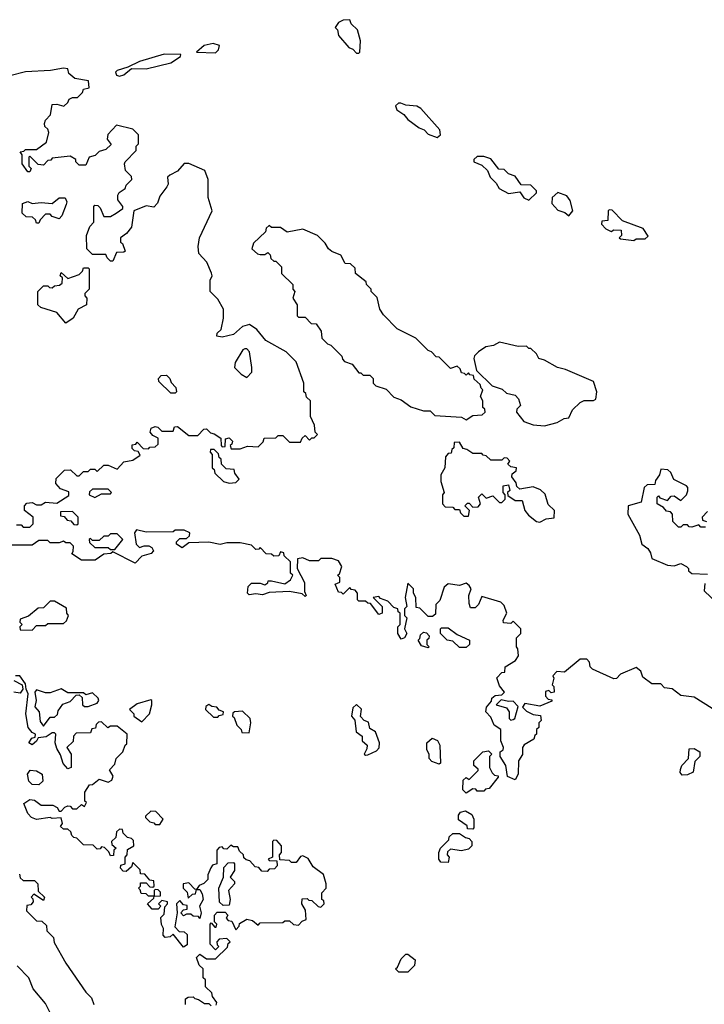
# Model space of a CAD drawing. Extents: x 2769579 to 2883812, y 684207 to 828660.
# Tile 441 of 505: x 2810299 to 2813360, y 815996 to 820400. Entities that reach past the tile are written whole.
import ezdxf

# ---------------------------------------------------------------- set-up
doc = ezdxf.new("R2010")
doc.units = 0

msp = doc.modelspace()

# ---------------------------------------------------------------- linework, layer by layer
at = {"layer": '0CON02XD'}
for points in [[(2811815, 820250), (2811820, 820255), (2811822.5, 820305), (2811810, 820355), (2811781.7, 820381.7), (2811775, 820400), (2811745, 820397.5), (2811725, 820387.5), (2811710, 820365), (2811720, 820355), (2811725, 820330), (2811770, 820275), (2811788.3, 820268.3), (2811805, 820250), (2811815, 820250)], [(2811175, 820252.5), (2811187.5, 820265), (2811192.5, 820285), (2811163.9, 820293.9), (2811123.3, 820285), (2811090, 820255), (2811175, 820252.5)], [(2810745, 820147.5), (2810765, 820153.3), (2810798.3, 820181.7), (2810865, 820180), (2810975, 820207.5), (2811017.5, 820235), (2811020, 820245), (2810944.5, 820245.5), (2810835, 820213.3), (2810782.5, 820187.5), (2810735, 820172.5), (2810727.5, 820165), (2810731.7, 820151.7), (2810745, 820147.5)], [(2810285, 818140), (2810305, 818140), (2810315, 818130), (2810345, 818130), (2810360, 818145), (2810360, 818175), (2810320, 818205), (2810320, 818225), (2810331.7, 818238.3), (2810355, 818240), (2810375, 818230), (2810395, 818230), (2810415, 818242.5), (2810465, 818237.5), (2810518.3, 818271.7), (2810518.3, 818288.3), (2810481.7, 818301.7), (2810460, 818325), (2810461.7, 818348.3), (2810500, 818385), (2810527, 818387), (2810555, 818360), (2810565, 818360), (2810585, 818380), (2810605, 818380), (2810615, 818390), (2810635, 818390), (2810645, 818380), (2810675, 818407.5), (2810695, 818407.5), (2810735, 818390), (2810765, 818422.5), (2810805, 818430), (2810838.3, 818451.7), (2810828.3, 818468.3), (2810811.7, 818471.7), (2810801.7, 818481.7), (2810801.7, 818498.3), (2810818.3, 818501.7), (2810825, 818510), (2810851.7, 818481.7), (2810875, 818480), (2810881.7, 818488.3), (2810905, 818490), (2810918.3, 818501.7), (2810918.3, 818528.3), (2810895, 818540), (2810882.5, 818555), (2810887, 818573), (2810905, 818580), (2810917, 818577), (2810935, 818560), (2810985, 818560), (2810991.7, 818578.3), (2811005, 818580), (2811055, 818540), (2811095, 818540), (2811121.7, 818568.3), (2811135, 818570), (2811151.7, 818551.7), (2811168.3, 818548.3), (2811198.3, 818528.3), (2811200, 818495), (2811205, 818490), (2811218.3, 818491.7), (2811220, 818525), (2811235, 818530), (2811250, 818515), (2811248.3, 818501.7), (2811240, 818495), (2811245, 818480), (2811285, 818480), (2811317, 818493), (2811365, 818490), (2811388.3, 818511.7), (2811391.7, 818528.3), (2811445, 818530), (2811455, 818540), (2811475, 818540), (2811505, 818510), (2811555, 818510), (2811561.7, 818528.3), (2811575, 818540), (2811595, 818520), (2811605, 818530), (2811615, 818530), (2811630, 818545), (2811620, 818555), (2811617, 818587), (2811600, 818625), (2811600, 818695), (2811581.7, 818711.7), (2811578.3, 818728.3), (2811570, 818735), (2811570, 818775), (2811535, 818870), (2811490, 818915), (2811400, 818965), (2811360, 819015), (2811327, 819037), (2811295, 819027.5), (2811255, 818992.5), (2811205, 818980), (2811180, 818985), (2811181.7, 818998.3), (2811200, 819015), (2811210, 819065), (2811210, 819105), (2811185, 819150), (2811150, 819185), (2811150, 819235), (2811160, 819255), (2811157, 819267), (2811136.1, 819316.1), (2811100, 819355), (2811097.5, 819385), (2811102.5, 819425), (2811160, 819545), (2811142.5, 819605), (2811142.5, 819685), (2811127.5, 819725), (2811055, 819757.5), (2811035, 819757.5), (2811005, 819722.5), (2810970, 819705), (2810960, 819695), (2810962.5, 819665), (2810957, 819653), (2810925, 819610), (2810915, 819580), (2810898.3, 819561.7), (2810865, 819567.5), (2810810, 819545), (2810798.3, 819471.7), (2810776.4, 819443.6), (2810750, 819425), (2810750, 819405), (2810758.3, 819398.3), (2810770, 819365), (2810765, 819360), (2810731.7, 819358.3), (2810715, 819320), (2810705, 819320), (2810690, 819335), (2810685, 819350), (2810625, 819350), (2810600, 819375), (2810597.5, 819435), (2810612.5, 819475), (2810630, 819495), (2810630, 819565), (2810635, 819570), (2810648.3, 819568.3), (2810658.3, 819558.3), (2810675, 819520), (2810705, 819520), (2810730, 819535), (2810760, 819555), (2810760, 819565), (2810737.5, 819595), (2810737.5, 819615), (2810743.6, 819626.4), (2810770, 819645), (2810775, 819660), (2810800, 819685), (2810798.3, 819698.3), (2810772.5, 819725), (2810767.5, 819755), (2810770, 819765), (2810820, 819815), (2810820, 819835), (2810830, 819845), (2810830, 819885), (2810805, 819910), (2810731.7, 819928.3), (2810693, 819887), (2810690, 819865), (2810708.3, 819841.7), (2810685, 819820), (2810655, 819810), (2810637, 819793), (2810610, 819785), (2810595, 819750), (2810565, 819750), (2810550, 819765), (2810550, 819775), (2810525, 819790), (2810445, 819780), (2810438.3, 819771.7), (2810425, 819770), (2810405, 819750), (2810381.7, 819751.7), (2810345, 819790), (2810340, 819785), (2810340, 819745), (2810350, 819735), (2810345, 819720), (2810335, 819720), (2810310, 819755), (2810310, 819795), (2810301.7, 819808.3), (2810318.3, 819811.7), (2810325, 819820), (2810375, 819820), (2810418.3, 819851.7), (2810430, 819895), (2810425, 819910), (2810411.7, 819921.7), (2810410, 819935), (2810415, 819950), (2810437.5, 819975), (2810445, 820020), (2810465, 820022.5), (2810497, 820013), (2810515, 820030), (2810520, 820045), (2810535, 820052.5), (2810558.3, 820051.7), (2810580, 820075), (2810585, 820090), (2810610, 820095), (2810606.1, 820126.1), (2810545, 820136.7), (2810519.3, 820159.3), (2810515, 820180), (2810495, 820183.3), (2810437.3, 820172.7), (2810325, 820166.4), (2810255, 820148.8)], [(2812165, 819872.5), (2812180, 819885), (2812177, 819907), (2812093, 820003), (2812075, 820012.5), (2812025, 820017.5), (2812003, 820027), (2811993, 820027), (2811980, 820015), (2811985, 819997.5), (2812016.4, 819976.4), (2812035, 819953.3), (2812085, 819916.7), (2812107.5, 819907.5), (2812125, 819887.5), (2812165, 819872.5)], [(2812575, 819592.5), (2812610, 819625), (2812610, 819635), (2812585, 819660), (2812541.7, 819661.7), (2812515, 819700), (2812485, 819710), (2812465, 819730), (2812441.7, 819731.7), (2812405, 819777.5), (2812375, 819787.5), (2812345, 819787.5), (2812330, 819775), (2812330, 819765), (2812365, 819750), (2812390, 819725), (2812402.5, 819695), (2812429.3, 819669.3), (2812442.5, 819645), (2812485, 819622.5), (2812535, 819630), (2812553.6, 819603.6), (2812575, 819592.5)], [(2812755, 819522.5), (2812772.5, 819545), (2812760.7, 819590.7), (2812745, 819612.5), (2812705, 819627.5), (2812680, 819605), (2812678.3, 819578.3), (2812705, 819547.5), (2812737, 819537), (2812755, 819522.5)], [(2810385, 819490), (2810375, 819490), (2810370, 819505), (2810357, 819517), (2810328.3, 819518.3), (2810310, 819535), (2810311.7, 819578.3), (2810335, 819587.5), (2810355, 819577.5), (2810395, 819582.5), (2810445, 819577.5), (2810475, 819603.3), (2810503, 819603), (2810510, 819585), (2810507, 819573), (2810487, 819523), (2810475, 819510), (2810445, 819520), (2810435, 819530), (2810415, 819530), (2810390, 819505), (2810385, 819490)], [(2813045, 819412.5), (2813055, 819420), (2813095, 819420), (2813108.3, 819431.7), (2813086.4, 819466.4), (2812995, 819500), (2812948.3, 819548.3), (2812935, 819550), (2812930, 819545), (2812928.3, 819501.7), (2812901.7, 819498.3), (2812900, 819485), (2812920, 819465), (2812943, 819453), (2812955, 819460), (2812988.3, 819458.3), (2812990, 819435), (2812980, 819425), (2812985, 819420), (2813045, 819412.5)], [(2812295, 818610), (2812325, 818630), (2812367, 818633), (2812380, 818645), (2812378.3, 818658.3), (2812370, 818665), (2812370, 818695), (2812360, 818715), (2812370, 818745), (2812361.7, 818751.7), (2812358.3, 818768.3), (2812331.7, 818791.7), (2812328.3, 818808.3), (2812311.7, 818811.7), (2812305, 818820), (2812295, 818810), (2812288.3, 818818.3), (2812275, 818820), (2812268.3, 818838.3), (2812255, 818850), (2812225, 818840), (2812175, 818890), (2812161.7, 818891.7), (2812140, 818915), (2812125, 818920), (2812070, 818975), (2811987, 819017), (2811925, 819080), (2811910, 819105), (2811897, 819157), (2811870, 819185), (2811870, 819195), (2811850, 819215), (2811848.3, 819228.3), (2811800, 819265), (2811798.3, 819288.3), (2811778.3, 819308.3), (2811755, 819310), (2811735, 819347.5), (2811695, 819362.5), (2811680, 819375), (2811665, 819400), (2811630, 819435), (2811565, 819462.5), (2811495, 819450), (2811465, 819470), (2811425, 819470), (2811415, 819480), (2811401.7, 819468.3), (2811398.3, 819451.7), (2811345, 819400), (2811337.5, 819375), (2811363, 819353), (2811375, 819350), (2811395, 819350), (2811408.3, 819358.3), (2811418.3, 819348.3), (2811421.7, 819331.7), (2811435, 819320), (2811445, 819320), (2811470, 819295), (2811470, 819265), (2811520, 819215), (2811520, 819195), (2811530, 819185), (2811520, 819155), (2811540, 819125), (2811540, 819075), (2811545, 819070), (2811575, 819070), (2811601.7, 819041.7), (2811625, 819040), (2811647, 819007), (2811650, 818975), (2811675, 818950), (2811690, 818945), (2811740, 818895), (2811741.7, 818881.7), (2811751.7, 818871.7), (2811785, 818860), (2811815, 818820), (2811825, 818820), (2811835, 818810), (2811865, 818810), (2811880, 818795), (2811880, 818775), (2811891.7, 818761.7), (2811937, 818747), (2811971.7, 818711.7), (2812005, 818700), (2812048.3, 818668.3), (2812105, 818650), (2812135, 818650), (2812155, 818630), (2812275, 818622.5), (2812295, 818610)], [(2810505, 819042.5), (2810465, 819090), (2810393, 819113), (2810380, 819125), (2810380, 819185), (2810405, 819210), (2810425, 819210), (2810431.7, 819201.7), (2810445, 819200), (2810455, 819210), (2810477, 819213), (2810488.3, 819221.7), (2810490, 819245), (2810480, 819255), (2810485, 819270), (2810515, 819242.5), (2810565, 819260), (2810580, 819275), (2810585, 819290), (2810605, 819290), (2810610, 819285), (2810610, 819195), (2810590, 819175), (2810590, 819165), (2810600, 819155), (2810597.5, 819125), (2810560, 819105), (2810537.5, 819065), (2810505, 819042.5)], [(2811315, 818800), (2811337, 818823), (2811337.5, 818845), (2811326.7, 818915), (2811315, 818927.5), (2811305, 818927.5), (2811297, 818923), (2811263, 818867), (2811260, 818845), (2811290, 818815), (2811315, 818800)], [(2812645, 818583.3), (2812701.7, 818598.3), (2812733, 818617), (2812755, 818620), (2812770, 818655), (2812805, 818687.5), (2812823.6, 818696.4), (2812865, 818696.7), (2812875, 818702.5), (2812880, 818735), (2812865, 818782.5), (2812740, 818835), (2812703.8, 818843.8), (2812645, 818877.5), (2812620, 818885), (2812610, 818905), (2812585, 818930), (2812575, 818930), (2812565, 818940), (2812528.3, 818938.3), (2812445, 818957.5), (2812417, 818943), (2812383, 818937), (2812350, 818915), (2812333, 818897), (2812330, 818885), (2812341.7, 818831.7), (2812411.7, 818761.7), (2812457, 818747), (2812475, 818730), (2812515, 818720), (2812530, 818705), (2812537.5, 818675), (2812521.7, 818658.3), (2812520, 818645), (2812553.6, 818603.6), (2812595, 818587.5), (2812645, 818583.3)], [(2810995, 818730), (2810975, 818730), (2810921.7, 818781.7), (2810920, 818795), (2810931.7, 818808.3), (2810955, 818810), (2810970, 818795), (2810977, 818777), (2810997.5, 818755), (2811000, 818735), (2810995, 818730)], [(2812625, 818152.5), (2812653, 818167), (2812688.3, 818171.7), (2812690, 818205), (2812661.7, 818231.7), (2812648.3, 818278.3), (2812627, 818297), (2812595, 818310), (2812535, 818300), (2812521.7, 818311.7), (2812518.3, 818328.3), (2812500, 818355), (2812501.7, 818368.3), (2812518.3, 818381.7), (2812520, 818395), (2812495, 818400), (2812481.7, 818411.7), (2812490, 818425), (2812478.3, 818438.3), (2812465, 818440), (2812455, 818430), (2812405, 818430), (2812385, 818450), (2812371.7, 818451.7), (2812365, 818460), (2812325, 818460), (2812298.3, 818478.3), (2812281.7, 818481.7), (2812265, 818510), (2812241.7, 818508.3), (2812240, 818485), (2812231.7, 818478.3), (2812228.3, 818461.7), (2812215, 818460), (2812202.5, 818445), (2812200, 818395), (2812182.5, 818365), (2812182.5, 818335), (2812197.5, 818285), (2812190, 818275), (2812190, 818235), (2812201.7, 818221.7), (2812235, 818220), (2812245, 818210), (2812265, 818210), (2812270, 818195), (2812285, 818180), (2812305, 818180), (2812310, 818205), (2812290, 818225), (2812301.7, 818238.3), (2812308.3, 818238.3), (2812325, 818220), (2812348.3, 818221.7), (2812360, 818235), (2812350, 818265), (2812365, 818280), (2812385, 818260), (2812415, 818270), (2812445, 818240), (2812455, 818240), (2812470, 818255), (2812470, 818275), (2812460, 818285), (2812460, 818315), (2812485, 818320), (2812490, 818295), (2812480, 818285), (2812481.7, 818271.7), (2812515, 818250), (2812545, 818250), (2812557.5, 818205), (2812573.6, 818183.6), (2812610, 818155), (2812625, 818152.5)], [(2811235, 818327.5), (2811265, 818330), (2811280, 818345), (2811261.7, 818371.7), (2811258.3, 818388.3), (2811221.7, 818391.7), (2811201.7, 818411.7), (2811200, 818435), (2811191.7, 818441.7), (2811188.3, 818458.3), (2811168.3, 818478.3), (2811151.7, 818478.3), (2811150, 818465), (2811160, 818455), (2811160, 818395), (2811168.3, 818388.3), (2811171.7, 818371.7), (2811210, 818335), (2811235, 818327.5)], [(2813365, 818130), (2813345, 818130), (2813335, 818140), (2813305, 818130), (2813291.7, 818131.7), (2813285, 818140), (2813265, 818140), (2813255, 818130), (2813245, 818130), (2813220, 818155), (2813218.3, 818188.3), (2813208.3, 818198.3), (2813191.7, 818201.7), (2813178.3, 818218.3), (2813150, 818235), (2813150, 818265), (2813155, 818270), (2813161.7, 818261.7), (2813195, 818250), (2813211.7, 818268.3), (2813225, 818270), (2813255, 818250), (2813280, 818275), (2813287, 818293), (2813287, 818307), (2813280, 818315), (2813223.6, 818343.6), (2813210, 818375), (2813197, 818387), (2813165, 818390), (2813160, 818365), (2813141.7, 818338.3), (2813138.3, 818321.7), (2813105, 818320), (2813091.7, 818308.3), (2813078.3, 818241.7), (2813020, 818225), (2813018.3, 818188.3), (2813070, 818095), (2813080, 818055), (2813107.5, 818035), (2813120, 818015), (2813125, 817990), (2813195, 817960), (2813225, 817957.5), (2813255, 817967.5), (2813280, 817955), (2813290, 817945), (2813290, 817935), (2813305, 817922.5), (2813375, 817920)], [(2810635, 818262.5), (2810665, 818280), (2810705, 818280), (2810710, 818285), (2810695, 818300), (2810625, 818300), (2810611.7, 818288.3), (2810610, 818275), (2810635, 818262.5)], [(2810555, 818140), (2810560, 818145), (2810560, 818175), (2810535, 818200), (2810481.7, 818198.3), (2810481.7, 818181.7), (2810498.3, 818178.3), (2810511.7, 818161.7), (2810528.3, 818158.3), (2810541.7, 818141.7), (2810555, 818140)], [(2813375, 818200), (2813350, 818175), (2813351.7, 818161.7), (2813370, 818155)], [(2813395, 817320), (2813315, 817370), (2813255, 817377.5), (2813217, 817407), (2813181.7, 817411.7), (2813165, 817430), (2813125, 817430), (2813085, 817460), (2813076.1, 817486.1), (2813055, 817502.5), (2812985, 817472.5), (2812967, 817453), (2812955, 817452.5), (2812860, 817495), (2812850, 817505), (2812847, 817527), (2812835, 817540), (2812805, 817540), (2812735, 817482.5), (2812700, 817485), (2812682.5, 817465), (2812687.5, 817455), (2812680, 817425), (2812687, 817417), (2812688.3, 817391.7), (2812675, 817390), (2812665, 817400), (2812650, 817395), (2812650, 817375), (2812661.7, 817361.7), (2812678.3, 817358.3), (2812678.3, 817351.7), (2812625, 817330), (2812558.3, 817341.7), (2812547.5, 817325), (2812565, 817307.5), (2812595, 817292.5), (2812628.3, 817288.3), (2812630, 817265), (2812620, 817255), (2812620, 817235), (2812610, 817225), (2812610, 817205), (2812601.7, 817198.3), (2812598.3, 817181.7), (2812555, 817157.5), (2812547.5, 817145), (2812547, 817113), (2812530, 817085), (2812527.5, 817025), (2812515, 817000), (2812480, 817015), (2812472.5, 817065), (2812447.5, 817105), (2812447.5, 817125), (2812460, 817135), (2812462.5, 817145), (2812450, 817175), (2812450, 817225), (2812420, 817245), (2812405, 817280), (2812382.5, 817305), (2812386.7, 817325), (2812408.3, 817351.7), (2812410, 817365), (2812425, 817377.5), (2812455, 817380), (2812467, 817393), (2812445, 817420), (2812433, 817457), (2812455, 817480), (2812467.5, 817482.5), (2812470, 817505), (2812516.4, 817533.6), (2812530, 817555), (2812526.4, 817586.4), (2812520, 817595), (2812520, 817635), (2812540, 817655), (2812540, 817675), (2812505, 817710), (2812495, 817700), (2812461.7, 817701.7), (2812460, 817715), (2812477.5, 817745), (2812465, 817780), (2812450, 817795), (2812365, 817820), (2812350, 817785), (2812335, 817770), (2812315, 817770), (2812308.3, 817788.3), (2812307.5, 817825), (2812317.5, 817855), (2812309.3, 817869.3), (2812295, 817880), (2812265, 817870), (2812215, 817877.5), (2812197.5, 817862.5), (2812177, 817803), (2812160, 817785), (2812158.3, 817741.7), (2812145, 817730), (2812125, 817730), (2812088.3, 817768.3), (2812071.7, 817771.7), (2812070, 817815), (2812060, 817835), (2812060, 817855), (2812035, 817880), (2812022.5, 817815), (2812030, 817775), (2812020, 817765), (2812020, 817735), (2812030, 817725), (2812020, 817675), (2812030, 817655), (2812020, 817635), (2812005, 817630), (2811990, 817655), (2811990, 817685), (2812000, 817695), (2812000, 817745), (2811991.7, 817751.7), (2811990, 817765), (2811971.7, 817771.7), (2811945, 817800), (2811911.7, 817811.7), (2811905, 817820), (2811880, 817815), (2811920, 817775), (2811920, 817745), (2811905, 817740), (2811868.3, 817788.3), (2811855, 817790), (2811845, 817800), (2811815, 817800), (2811810, 817805), (2811810, 817835), (2811798.3, 817848.3), (2811781.7, 817851.7), (2811775, 817860), (2811745, 817830), (2811738.3, 817838.3), (2811725, 817840), (2811710, 817875), (2811730, 817885), (2811730, 817905), (2811720, 817915), (2811728.3, 817921.7), (2811740, 817955), (2811725, 817980), (2811695, 817990), (2811645, 817990), (2811635, 817980), (2811595, 817980), (2811565, 817992.5), (2811541.7, 817988.3), (2811540, 817945), (2811573, 817883), (2811572.5, 817842.5), (2811580, 817825), (2811575, 817820), (2811561.7, 817831.7), (2811505, 817842.5), (2811415, 817837.5), (2811385, 817827.5), (2811355, 817832.5), (2811325, 817827.5), (2811317.5, 817835), (2811320, 817865), (2811335, 817880), (2811375, 817880), (2811395, 817872.5), (2811408.3, 817881.7), (2811410, 817890), (2811425, 817890), (2811485, 817877.5), (2811510, 817895), (2811520, 817915), (2811510, 817925), (2811510, 817975), (2811481.7, 818001.7), (2811480, 818015), (2811465, 818020), (2811458.3, 818001.7), (2811435, 818000), (2811425, 818010), (2811401.7, 818011.7), (2811375, 818040), (2811368.3, 818031.7), (2811355, 818030), (2811335, 818050), (2811285, 818060), (2811225, 818060), (2811195, 818052.5), (2811145, 818062.5), (2811055, 818060), (2811025, 818037.5), (2811000, 818055), (2811000, 818065), (2811015, 818080), (2811045, 818080), (2811058.3, 818091.7), (2811060, 818105), (2811035, 818117.5), (2810995, 818117.5), (2810985, 818110), (2810865, 818107.5), (2810821.7, 818118.3), (2810812.5, 818105), (2810820, 818055), (2810835, 818040), (2810855, 818047.5), (2810876.4, 818046.4), (2810889.3, 818039.3), (2810897.5, 818025), (2810887, 818013), (2810845, 818000), (2810815, 817970), (2810715, 818020), (2810707, 818013), (2810675, 818010), (2810637, 817983), (2810575, 817982.5), (2810531.7, 818011.7), (2810538.3, 818021.7)], [(2810725, 818030), (2810760, 818075), (2810735, 818100), (2810705, 818100), (2810695, 818090), (2810675, 818090), (2810655, 818070), (2810625, 818070), (2810615, 818080), (2810610, 818075), (2810611.7, 818061.7), (2810635, 818040), (2810695, 818040), (2810705, 818030), (2810725, 818030)], [(2810538.3, 818021.7), (2810540, 818045), (2810525, 818060), (2810505, 818060), (2810495, 818067.5), (2810475, 818060), (2810435, 818060), (2810425, 818070), (2810385, 818070), (2810355, 818050), (2810265, 818050)], [(2813361.7, 817878.3), (2813360, 817845), (2813418.3, 817788.3)], [(2810355, 817670), (2810375, 817690), (2810415, 817690), (2810425, 817700), (2810495, 817700), (2810508.3, 817711.7), (2810517.5, 817735), (2810510, 817745), (2810508.3, 817768.3), (2810455, 817800), (2810435, 817800), (2810405, 817770), (2810381.7, 817768.3), (2810338.3, 817731.7), (2810301.7, 817718.3), (2810300, 817705), (2810310, 817695), (2810300, 817685), (2810301.7, 817671.7), (2810355, 817670)], [(2812125, 817590), (2812095, 817600), (2812080, 817625), (2812088.3, 817631.7), (2812091.7, 817648.3), (2812105, 817660), (2812118.3, 817658.3), (2812130, 817645), (2812128.3, 817631.7), (2812120, 817625), (2812120, 817605), (2812130, 817595), (2812125, 817590)], [(2812295, 817592.5), (2812265, 817592.5), (2812235, 817620), (2812210, 817625), (2812180, 817655), (2812180, 817675), (2812185, 817680), (2812215, 817680), (2812255, 817650), (2812310, 817625), (2812310, 817605), (2812295, 817592.5)], [(2810272.5, 817445), (2810310, 817425), (2810312.5, 817405), (2810301.7, 817388.3), (2810273, 817393)], [(2811115, 816490), (2811120, 816465), (2811102.5, 816435), (2811110, 816405), (2811105, 816380), (2811098.3, 816388.3), (2811075, 816390), (2811065, 816400), (2811045, 816400), (2811031.7, 816391.7), (2811020, 816405), (2811031.7, 816418.3), (2811048.3, 816421.7), (2811048.3, 816438.3), (2811031.7, 816441.7), (2811015, 816460), (2811000, 816445), (2811002.5, 816405), (2810993, 816343), (2811011.7, 816321.7), (2811035, 816320), (2811048.3, 816308.3), (2811048.3, 816261.7), (2811031.7, 816251.7), (2810985, 816310), (2810971.7, 816298.3), (2810950, 816295), (2810940, 816305), (2810942.5, 816335), (2810933, 816353), (2810930, 816385), (2810945, 816400), (2810948.3, 816431.7), (2810960, 816445), (2810960, 816455), (2810935, 816460), (2810920, 816445), (2810930, 816435), (2810918.3, 816421.7), (2810891.7, 816421.7), (2810870, 816445), (2810898.3, 816471.7), (2810900, 816480), (2810928.3, 816481.7), (2810928.3, 816498.3), (2810918.3, 816508.3), (2810905, 816510), (2810900, 816505), (2810900, 816480), (2810875, 816480), (2810865, 816490), (2810841.7, 816491.7), (2810838.3, 816508.3), (2810830, 816515), (2810840, 816525), (2810840, 816540), (2810865, 816540), (2810881.7, 816521.7), (2810895, 816520), (2810900, 816525), (2810898.3, 816548.3), (2810881.7, 816551.7), (2810858.3, 816578.3), (2810840, 816580), (2810838.3, 816598.3), (2810805, 816630), (2810798.3, 816611.7), (2810775, 816590), (2810761.7, 816591.7), (2810750, 816605), (2810751.7, 816618.3), (2810770, 816625), (2810770, 816655), (2810780, 816665), (2810781.7, 816688.3), (2810810, 816705), (2810808.3, 816728.3), (2810798.3, 816738.3), (2810781.7, 816741.7), (2810761.7, 816761.7), (2810758.3, 816778.3), (2810745, 816780), (2810731.7, 816768.3), (2810728.3, 816741.7), (2810710, 816725), (2810711.7, 816711.7), (2810730, 816695), (2810720, 816685), (2810718.3, 816661.7), (2810705, 816660), (2810698.3, 816678.3), (2810678.3, 816698.3), (2810665, 816700), (2810658.3, 816691.7), (2810645, 816690), (2810628.3, 816708.3), (2810585, 816710), (2810555, 816740), (2810541.7, 816741.7), (2810531.7, 816751.7), (2810528.3, 816768.3), (2810515, 816780), (2810495, 816780), (2810481.7, 816791.7), (2810490, 816805), (2810485, 816830), (2810445, 816827.5), (2810435, 816832.5), (2810375, 816822.5), (2810351.7, 816831.7), (2810335, 816850), (2810317.5, 816895), (2810345, 816912.5), (2810365, 816910), (2810395, 816887.5), (2810447, 816887), (2810466.4, 816876.4), (2810475, 816860), (2810485, 816860), (2810501.7, 816878.3), (2810515, 816883.3), (2810525, 816882.5), (2810535, 816870), (2810555, 816870), (2810575, 816890), (2810588.3, 816881.7), (2810598.3, 816898.3), (2810590, 816905), (2810590, 816945), (2810611.7, 816978.3), (2810625, 816980), (2810655, 817002.5), (2810695, 816990), (2810710.7, 816999.3), (2810716.4, 817016.4), (2810700, 817045), (2810725, 817070), (2810730, 817095), (2810760, 817125), (2810770, 817155), (2810778.3, 817161.7), (2810780, 817205), (2810735, 817240), (2810705, 817240), (2810693, 817233), (2810665, 817260), (2810651.7, 817258.3), (2810641.7, 817248.3), (2810638.3, 817231.7), (2810621.7, 817228.3), (2810615, 817210), (2810551.7, 817208.3), (2810540, 817195), (2810538.3, 817171.7), (2810510, 817145), (2810530, 817115), (2810530, 817055), (2810515, 817050), (2810493, 817073), (2810481.7, 817111.7), (2810465, 817140), (2810457.5, 817165), (2810460, 817205), (2810455, 817210), (2810445, 817210), (2810417, 817193), (2810381.7, 817188.3), (2810375, 817172.5), (2810355, 817157.5), (2810340, 817165), (2810353.6, 817186.4), (2810368.3, 817191.7), (2810370, 817205), (2810355, 817212.5), (2810336.7, 817235), (2810326.7, 817295), (2810337.5, 817385), (2810327.5, 817405), (2810325, 817430), (2810300, 817465), (2810280, 817465)], [(2810405, 817240), (2810435, 817280), (2810455, 817280), (2810468.3, 817291.7), (2810471.7, 817308.3), (2810491.7, 817338.3), (2810525, 817350), (2810551.7, 817378.3), (2810565, 817380), (2810578.3, 817368.3), (2810580, 817335), (2810588.3, 817328.3), (2810605, 817327.5), (2810645, 817342.5), (2810652.5, 817355), (2810650, 817365), (2810625, 817390), (2810595, 817380), (2810585, 817390), (2810515, 817390), (2810485, 817407.5), (2810435, 817390), (2810415, 817390), (2810375, 817402.5), (2810367, 817393), (2810373.3, 817355), (2810367, 817327), (2810386.7, 817305), (2810390.7, 817260.7), (2810405, 817240)], [(2810845, 817260), (2810880, 817295), (2810890, 817335), (2810890, 817355), (2810885, 817357.5), (2810825, 817340), (2810790, 817315), (2810810, 817295), (2810810, 817285), (2810845, 817260)], [(2811185, 817280), (2811191.7, 817288.3), (2811208.3, 817291.7), (2811210, 817305), (2811191.7, 817311.7), (2811180, 817325), (2811158.3, 817328.3), (2811145, 817337.5), (2811131.7, 817328.3), (2811130, 817315), (2811165, 817280), (2811185, 817280)], [(2811845, 817110), (2811855, 817112.5), (2811895, 817130), (2811907, 817143), (2811907.5, 817165), (2811890, 817215), (2811865, 817230), (2811858.3, 817258.3), (2811840, 817265), (2811823, 817283), (2811827, 817317), (2811805, 817337.5), (2811788.3, 817321.7), (2811782.5, 817285), (2811797, 817267), (2811803.8, 817215), (2811830, 817195), (2811830, 817175), (2811852.5, 817155), (2811851.7, 817138.3), (2811840, 817115), (2811845, 817110)], [(2812495, 817267.5), (2812505, 817270), (2812512.5, 817275), (2812528.3, 817328.3), (2812505, 817352.5), (2812485, 817350), (2812451.7, 817358.3), (2812430, 817335), (2812475, 817322.5), (2812487.5, 817305), (2812487.5, 817275), (2812495, 817267.5)], [(2811325, 817210), (2811332.5, 817255), (2811330, 817275), (2811295, 817307.5), (2811260, 817305), (2811251.7, 817298.3), (2811250, 817285), (2811258.3, 817278.3), (2811270, 817245), (2811290, 817225), (2811291.7, 817211.7), (2811325, 817210)], [(2812175, 817070), (2812141.7, 817081.7), (2812130, 817095), (2812130, 817115), (2812120, 817135), (2812120, 817165), (2812143, 817187), (2812166.4, 817176.4), (2812177.5, 817155), (2812180, 817075), (2812175, 817070)], [(2812295, 816940), (2812280, 816955), (2812281.7, 816998.3), (2812295, 817010), (2812308.3, 817001.7), (2812348.3, 817041.7), (2812348.3, 817048.3), (2812330, 817065), (2812330, 817085), (2812370, 817125), (2812395, 817130), (2812410, 817115), (2812400, 817105), (2812400, 817055), (2812411.7, 817031.7), (2812421.7, 817021.7), (2812438.3, 817018.3), (2812438.3, 817011.7), (2812398.3, 816961.7), (2812381.7, 816958.3), (2812375, 816950), (2812345, 816950), (2812338.3, 816958.3), (2812325, 816960), (2812295, 816940)], [(2813261.7, 817021.7), (2813252.5, 817032.5), (2813253, 817047), (2813260, 817065), (2813290, 817095), (2813291.7, 817138.3), (2813315, 817140), (2813340, 817125), (2813340, 817105), (2813318.3, 817081.7), (2813310, 817035), (2813285, 817022.5), (2813261.7, 817021.7)], [(2810385, 816977.5), (2810355, 816980), (2810340, 816995), (2810333.9, 817026.1), (2810346.4, 817043.6), (2810375, 817040), (2810400, 817025), (2810402.5, 816995), (2810385, 816977.5)], [(2810925, 816800), (2810940, 816825), (2810908.3, 816858.3), (2810885, 816860), (2810861.7, 816838.3), (2810861.7, 816831.7), (2810881.7, 816811.7), (2810898.3, 816808.3), (2810905, 816800), (2810925, 816800)], [(2812325, 816780), (2812301.7, 816781.7), (2812300, 816795), (2812261.7, 816821.7), (2812261.7, 816841.7), (2812270, 816855), (2812291.7, 816861.7), (2812320, 816845), (2812330, 816825), (2812330, 816785), (2812325, 816780)], [(2811178.3, 815991.7), (2811180, 816005), (2811161.7, 816031.7), (2811158.3, 816048.3), (2811130, 816075), (2811130, 816105), (2811120, 816115), (2811120, 816155), (2811101.7, 816171.7), (2811090, 816205), (2811105, 816220), (2811135, 816200), (2811175, 816200), (2811228.3, 816251.7), (2811231.7, 816268.3), (2811240, 816275), (2811225, 816290), (2811191.7, 816288.3), (2811180, 816275), (2811181.7, 816261.7), (2811190, 816255), (2811175, 816240), (2811150, 816265), (2811150, 816355), (2811155, 816360), (2811171.7, 816341.7), (2811178.3, 816341.7), (2811180, 816355), (2811170, 816365), (2811170, 816395), (2811181.7, 816408.3), (2811218.3, 816408.3), (2811230, 816395), (2811221.7, 816381.7), (2811231.7, 816371.7), (2811248.3, 816368.3), (2811265, 816330), (2811280, 816345), (2811281.7, 816358.3), (2811315, 816377.5), (2811340.7, 816370.7), (2811365, 816350), (2811375, 816360), (2811475, 816362.5), (2811485, 816370), (2811505, 816370), (2811523, 816353), (2811545, 816350), (2811561.7, 816368.3), (2811580, 816375), (2811577, 816417), (2811560, 816445), (2811561.7, 816468.3), (2811585, 816470), (2811591.7, 816461.7), (2811605, 816460), (2811633, 816433), (2811645, 816430), (2811660, 816445), (2811658.3, 816458.3), (2811650, 816465), (2811650, 816495), (2811670, 816515), (2811670, 816535), (2811657, 816577), (2811610.7, 816610.7), (2811588.3, 816648.3), (2811565, 816660), (2811555, 816657.5), (2811535, 816630), (2811515, 816630), (2811505, 816640), (2811461.7, 816641.7), (2811460, 816665), (2811470, 816675), (2811470, 816705), (2811448.3, 816728.3), (2811435, 816730), (2811430, 816725), (2811430, 816655), (2811410, 816645), (2811415, 816640), (2811448.3, 816638.3), (2811450, 816615), (2811438.3, 816601.7), (2811415, 816600), (2811405, 816590), (2811381.7, 816591.7), (2811368.3, 816608.3), (2811351.7, 816611.7), (2811328.3, 816638.3), (2811311.7, 816641.7), (2811301.7, 816651.7), (2811300, 816665), (2811281.7, 816681.7), (2811275, 816700), (2811255, 816700), (2811242.5, 816707.5), (2811225, 816690), (2811211.7, 816691.7), (2811205, 816700), (2811191.7, 816698.3), (2811180, 816685), (2811180, 816625), (2811161.7, 816618.3), (2811153, 816607), (2811140, 816575), (2811140, 816555), (2811123, 816537), (2811101.7, 816528.3), (2811090, 816510), (2811081.7, 816511.7), (2811055, 816540), (2811030, 816535), (2811030, 816515), (2811048.3, 816498.3), (2811051.7, 816471.7), (2811071.7, 816488.3), (2811085, 816490), (2811090, 816510), (2811105, 816510), (2811115, 816490)], [(2812215, 816630), (2812181.7, 816631.7), (2812172.5, 816645), (2812172.5, 816675), (2812180, 816695), (2812218.3, 816731.7), (2812220, 816745), (2812235, 816760), (2812265, 816760), (2812291.7, 816741.7), (2812308.3, 816738.3), (2812320, 816725), (2812320, 816705), (2812305, 816690), (2812275, 816682.5), (2812225, 816690), (2812211.7, 816678.3), (2812210, 816665), (2812220, 816655), (2812215, 816630)], [(2811208.3, 816438.3), (2811193, 816453), (2811190, 816515), (2811210, 816565), (2811211.7, 816608.3), (2811231.7, 816628.3), (2811255, 816630), (2811260, 816625), (2811260, 816595), (2811240, 816565), (2811260, 816545), (2811260, 816535), (2811232.5, 816505), (2811240, 816465), (2811235, 816440), (2811208.3, 816438.3)], [(2810298.3, 816578.3), (2810301.7, 816561.7), (2810315, 816550), (2810365, 816550), (2810380, 816535), (2810381.7, 816501.7), (2810410, 816475), (2810405, 816460), (2810361.7, 816488.3), (2810350, 816475), (2810358.3, 816468.3), (2810360, 816455), (2810348.3, 816441.7), (2810331.7, 816438.3), (2810330, 816415), (2810375, 816370), (2810398.3, 816368.3), (2810418.3, 816348.3), (2810420, 816325), (2810450, 816295), (2810453, 816273), (2810505, 816180), (2810595, 816050), (2810620, 816025), (2810630, 815995)], [(2812035, 816140), (2811995, 816140), (2811980, 816155), (2811988.3, 816161.7), (2812005, 816200), (2812025, 816220), (2812035, 816220), (2812067.5, 816195), (2812065, 816170), (2812035, 816140)], [(2810447.5, 815935), (2810415, 816000), (2810360, 816065), (2810340, 816115), (2810288.3, 816168.3)], [(2811040, 815995), (2811040, 816020), (2811051.7, 816028.3), (2811075, 816030), (2811081.7, 816021.7), (2811098.3, 816018.3), (2811125, 816000), (2811145, 816000), (2811155, 815990)]]:
    msp.add_lwpolyline(points, dxfattribs=at)

doc.saveas('drawing.dxf')
